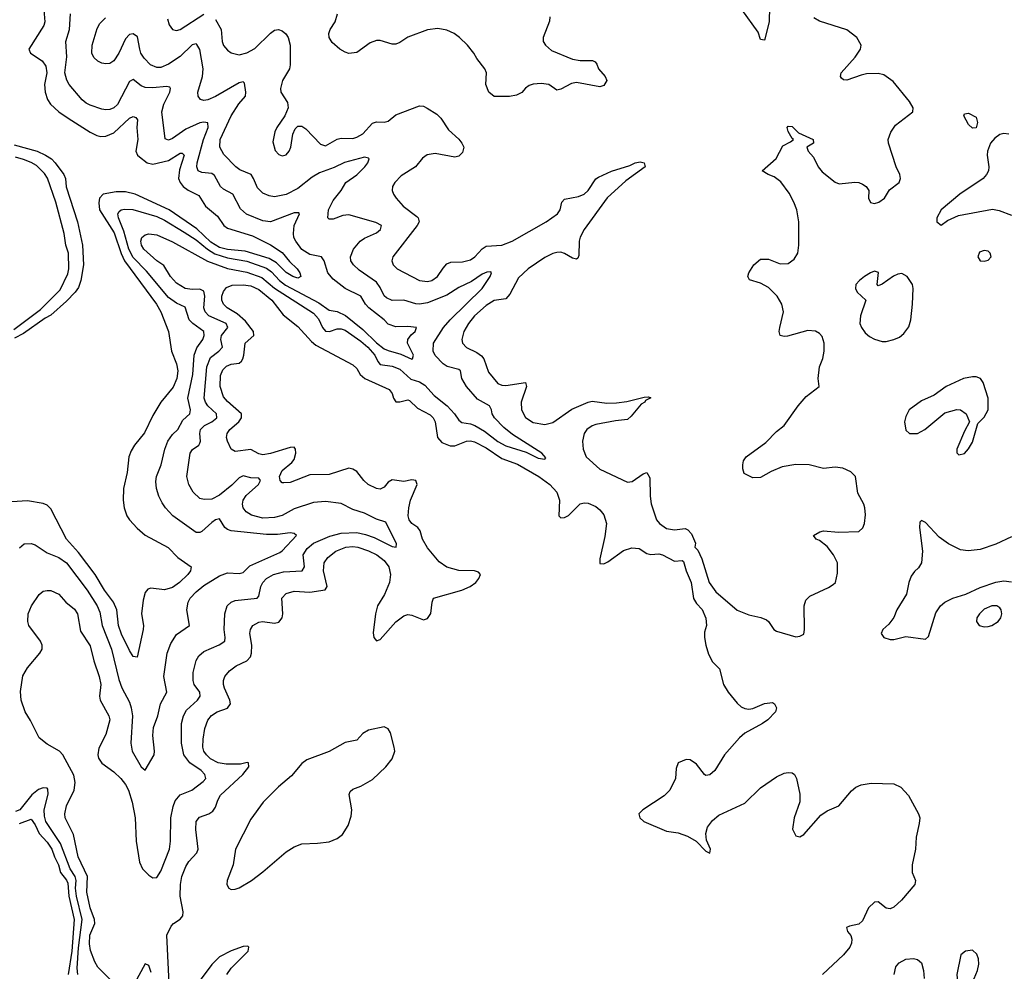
# Model space of a CAD drawing. Header units: inches. Extents: x 1603819 to 1745079, y 385938 to 533966.
# Tile 505 of 561: x 1644631 to 1649653, y 480686 to 485540. Entities that reach past the tile are written whole.
import ezdxf

# ---------------------------------------------------------------- set-up
doc = ezdxf.new("R2010")
doc.units = ezdxf.units.IN
doc.header["$MEASUREMENT"] = 0
doc.layers.add('B6448', color=7, linetype='Continuous')

msp = doc.modelspace()

# ---------------------------------------------------------------- linework, layer by layer
at = {"layer": 'B6448', "color": 5}
for points, elevation in [([(1648456.2, 485683.8), (1648454, 485530), (1648430, 485435.3), (1648410, 485439), (1648396.9, 485476.9), (1648230, 485709.7)], 380), ([(1644753.2, 485590), (1644758.2, 485530), (1644754, 485510), (1644677.1, 485390), (1644685.5, 485370), (1644744.9, 485330), (1644764.2, 485304.2), (1644769.4, 485270), (1644757.9, 485210), (1644759.8, 485170), (1644773.1, 485133.1), (1644788.5, 485110), (1644830, 485071), (1644878.1, 485038.1), (1644990, 484966.7), (1645023.7, 484950), (1645044.9, 484944.9), (1645070, 484947), (1645110, 484963.7), (1645190, 485037.8), (1645210, 485046.7), (1645222.2, 485042.2), (1645230.7, 485030), (1645228.5, 484990), (1645232.9, 484930), (1645223, 484870), (1645231.7, 484850), (1645240.9, 484840.9), (1645281.1, 484810), (1645310, 484802.7), (1645390, 484821.8), (1645450, 484860.4), (1645459.7, 484859.7), (1645470.1, 484850), (1645445.7, 484774.3), (1645440.7, 484730), (1645448.8, 484710), (1645465.2, 484690), (1645490, 484670.5), (1645544.4, 484644.4), (1645578.8, 484590), (1645638.9, 484538.9), (1645671.2, 484491.2), (1645690, 484477), (1645817.8, 484437.8), (1645910, 484391.9), (1645970, 484352.6), (1646006.4, 484306.4), (1646045.8, 484270), (1646059.3, 484250), (1646065.3, 484230), (1646050, 484222), (1646023.5, 484230), (1645990, 484251.4), (1645940.2, 484300.2), (1645902.5, 484322.5), (1645780.4, 484360.4), (1645690, 484368.7), (1645650, 484378.4), (1645606.2, 484406.2), (1645533.7, 484473.7), (1645393.5, 484570), (1645219.1, 484650), (1645170, 484661.8), (1645122.8, 484662.8), (1645056.9, 484650), (1645037, 484630), (1645033.8, 484606.2), (1645038.1, 484570), (1645112.8, 484452.8), (1645147.7, 484347.7), (1645165.2, 484310), (1645327.7, 484090), (1645350.7, 484050), (1645390.2, 483950), (1645404.2, 483850), (1645430, 483784.9), (1645437.1, 483750), (1645431.9, 483710), (1645413.8, 483666.2), (1645351.3, 483590), (1645310, 483521.1), (1645267.6, 483432.4), (1645215.5, 483370), (1645199.1, 483340.9), (1645187.7, 483310), (1645178.5, 483230), (1645160.6, 483150), (1645158.4, 483090), (1645163.5, 483050), (1645177.6, 483010), (1645190.2, 482990), (1645230, 482946.7), (1645271.4, 482911.4), (1645388.2, 482848.2), (1645438, 482798), (1645504.9, 482750), (1645501.3, 482730), (1645488.9, 482710), (1645445.8, 482670), (1645410, 482644.7), (1645370, 482632.8), (1645299, 482641), (1645284.6, 482635.4), (1645270, 482618), (1645259.7, 482580.3), (1645252.4, 482510), (1645261.5, 482450), (1645260.2, 482430), (1645230, 482289.2), (1645210, 482292.3), (1645190, 482323.6), (1645150, 482405.7), (1645134.2, 482450), (1645126.2, 482530), (1645109.4, 482570), (1645062.5, 482630), (1645015.7, 482710), (1644930, 482822.6), (1644868.7, 482890), (1644790, 483044.8), (1644770, 483064), (1644750, 483073), (1644670, 483086.6), (1644590, 483081.5)], 320), ([(1644630, 482846.6), (1644653.4, 482866.6), (1644690, 482868.2), (1644710, 482861.7), (1644770, 482821.2), (1644830, 482798), (1644870, 482769.8), (1644974.9, 482630), (1645026.4, 482550), (1645038.8, 482518.8), (1645052.1, 482450), (1645098.3, 482330), (1645135.7, 482175.7), (1645152.4, 482132.4), (1645190, 482059.8), (1645199.7, 482030), (1645205.5, 481990), (1645196.7, 481850), (1645203.9, 481810), (1645250, 481729.7), (1645270, 481712), (1645315.8, 481790), (1645318.9, 481810), (1645310.2, 481890), (1645312.6, 481930), (1645335.1, 481990), (1645348.4, 482051.6), (1645381.8, 482110), (1645365.8, 482190), (1645383, 482310), (1645401.9, 482358.1), (1645430, 482404.2), (1645497.4, 482450), (1645483.5, 482530), (1645490, 482569.5), (1645500.9, 482590), (1645530, 482622), (1645570, 482654.2), (1645650, 482703.4), (1645690, 482719.1), (1645750, 482715.8), (1645770, 482720.3), (1645804.8, 482755.2), (1645957.2, 482822.8), (1645970, 482830.8), (1646043.1, 482910), (1646030, 482920.3), (1646010, 482922.9), (1645944.8, 482915.2), (1645890, 482915.2), (1645710, 482933.5), (1645690, 482939.5), (1645677.6, 482950), (1645650, 482993.8), (1645630, 482989.4), (1645610, 482975.7), (1645558.9, 482930), (1645550, 482925), (1645530, 482925.2), (1645412.3, 483010), (1645373.8, 483050), (1645356.5, 483076.5), (1645340.2, 483110), (1645328.7, 483148.7), (1645325.5, 483185.5), (1645328.7, 483210), (1645352.2, 483270), (1645370.1, 483350), (1645386.6, 483390), (1645410, 483424.8), (1645437.5, 483450), (1645463.1, 483496.9), (1645498.4, 483530), (1645502.4, 483550), (1645488.3, 483610), (1645513.5, 483730), (1645521.4, 483830), (1645533.6, 483866.4), (1645564.3, 483910), (1645571.2, 483930), (1645570.1, 483950), (1645513.7, 483990), (1645495.8, 484010), (1645474.3, 484074.3), (1645430, 484094.6), (1645390, 484124.2), (1645277.7, 484257.7), (1645210, 484327.5), (1645187.7, 484370), (1645161, 484461), (1645134.4, 484530), (1645131, 484550), (1645138, 484562), (1645148.7, 484571.3), (1645165.5, 484574.5), (1645207.9, 484572.1), (1645330, 484536), (1645370, 484517.2), (1645470, 484457.3), (1645530, 484418.1), (1645589.1, 484369.1), (1645625.6, 484345.6), (1645690, 484325.8), (1645790, 484308.6), (1645890, 484272.6), (1645914.3, 484254.3), (1645955.3, 484210), (1645986.8, 484186.8), (1646156.7, 484096.7), (1646210, 484059.1), (1646250, 484052), (1646292.1, 484032.1), (1646380.6, 483960.6), (1646450, 483892.3), (1646490, 483862.3), (1646510, 483852.3), (1646574.7, 483834.7), (1646630, 483809.1), (1646634, 483810), (1646638.9, 483830), (1646608.4, 483890), (1646610.8, 483909.2), (1646627.2, 483932.8), (1646648.5, 483950), (1646654.8, 483970), (1646610, 483975), (1646550, 483973.7), (1646510, 483987.9), (1646490.2, 484010), (1646410.7, 484070.7), (1646394, 484090), (1646370, 484130.9), (1646291.1, 484170), (1646230, 484216.8), (1646203, 484250), (1646183.4, 484310), (1646170.1, 484330.1), (1646110, 484342.5), (1646070, 484368.7), (1646038.9, 484410), (1646029.6, 484430), (1646027, 484450), (1646031.3, 484490), (1646058.4, 484550), (1646054.8, 484554.8), (1646030, 484554.6), (1645910, 484510.1), (1645870, 484514.7), (1645787.7, 484547.7), (1645756.1, 484576.1), (1645718.2, 484650), (1645670, 484675.4), (1645655.4, 484690), (1645625.1, 484745.1), (1645610, 484755.6), (1645560.4, 484760.4), (1645540.7, 484770), (1645533.7, 484790), (1645535.1, 484810), (1645568.7, 484928.7), (1645592.3, 484990), (1645590, 485014), (1645570, 485018.2), (1645550, 485015), (1645478.4, 484981.6), (1645410, 484935), (1645390, 484926.2), (1645371.9, 484931.9), (1645355.3, 485070), (1645365.6, 485110), (1645395.8, 485170), (1645399.6, 485190), (1645396, 485196), (1645379, 485199), (1645310, 485193.5), (1645270, 485195.3), (1645250, 485203.5), (1645210, 485235), (1645190, 485224.7), (1645130, 485108.3), (1645110, 485090.2), (1645090, 485082), (1645070, 485079.8), (1645050, 485084.2), (1644990, 485105.1), (1644970, 485114.5), (1644950, 485131.2), (1644883.8, 485210), (1644871.2, 485231.2), (1644861.5, 485270), (1644870.6, 485350.6), (1644866.8, 485430), (1644884.5, 485490), (1644889.5, 485570)], 340), ([(1645107.1, 480630), (1645030, 480707.8), (1645014.7, 480734.7), (1644992.3, 480792.3), (1644986.7, 480826.7), (1644989, 480870), (1645013.1, 480930), (1645012.9, 480950), (1644990.1, 481010.1), (1644972.6, 481090), (1644975.8, 481170), (1644929.7, 481270), (1644904.3, 481384.3), (1644863.2, 481470), (1644860.2, 481490), (1644870.2, 481530), (1644908.6, 481610), (1644913.6, 481650), (1644907.1, 481687.1), (1644850.5, 481790), (1644833.4, 481810), (1644770, 481845.5), (1644730, 481878), (1644685.8, 481965.8), (1644658.3, 482010), (1644637.7, 482070), (1644634, 482114), (1644646.8, 482193.2), (1644670, 482235.1), (1644733.7, 482310), (1644744.9, 482330), (1644745.3, 482350), (1644736.5, 482370), (1644676.5, 482450), (1644671.7, 482470), (1644674, 482510), (1644690.2, 482550), (1644730, 482608), (1644750, 482625.1), (1644770, 482629.7), (1644790, 482628.2), (1644830, 482609.7), (1644866, 482570), (1644910, 482532.9), (1644926, 482510), (1644941.1, 482421.1), (1644990, 482346), (1645008.5, 482270), (1645036.1, 482190), (1645043.9, 482150), (1645037.3, 482090), (1645041.2, 482070), (1645086, 481990), (1645091.1, 481970), (1645070, 481894), (1645034.6, 481825.4), (1645029.7, 481790), (1645032.9, 481772.9), (1645048.9, 481748.9), (1645110, 481704.8), (1645146.4, 481670), (1645170, 481639.8), (1645185.8, 481610), (1645204, 481550), (1645219.8, 481470), (1645225, 481350), (1645242.4, 481242.4), (1645257.7, 481210), (1645290, 481177.4), (1645310, 481163.6), (1645330, 481165.1), (1645350, 481197), (1645394.5, 481310), (1645400.2, 481350), (1645401.1, 481470), (1645412.7, 481527.3), (1645423.9, 481556.1), (1645450, 481586.2), (1645509.5, 481610.5), (1645565.7, 481654.3), (1645579.3, 481670), (1645574.6, 481690), (1645556.8, 481710), (1645498.1, 481750), (1645468.3, 481790), (1645455.8, 481850), (1645456.4, 481950), (1645466.9, 481990), (1645481.8, 482018.2), (1645537.8, 482070), (1645551.8, 482090), (1645549.4, 482110), (1645521.2, 482150), (1645515.7, 482170), (1645515.1, 482210), (1645530, 482271.3), (1645544.8, 482295.2), (1645570, 482318), (1645648.7, 482351.3), (1645676.5, 482370), (1645678.9, 482390), (1645673.4, 482430), (1645677.1, 482510), (1645689.5, 482550.5), (1645710, 482568.7), (1645730, 482577.3), (1645841.1, 482590), (1645850, 482600.5), (1645861.2, 482650), (1645870.9, 482669.1), (1645890.2, 482690), (1645925.5, 482710), (1645976.1, 482723.9), (1646072.2, 482730), (1646083.6, 482750), (1646077.1, 482810), (1646096.2, 482843.8), (1646130, 482870.3), (1646213.4, 482906.6), (1646270, 482921.1), (1646350, 482924.1), (1646394.9, 482914.9), (1646438.8, 482898.8), (1646530, 482853.7), (1646550.3, 482849.7), (1646553.4, 482866.6), (1646497.4, 482977.4), (1646450, 482991.9), (1646390, 483023.4), (1646330, 483041.5), (1646270, 483072.8), (1646190, 483083.1), (1646130, 483078.1), (1646030, 483044.7), (1645970, 483011.3), (1645930, 483000.9), (1645870, 482998.5), (1645812.5, 483012.5), (1645786.2, 483030), (1645771, 483050), (1645767.9, 483070), (1645771.3, 483090), (1645785.7, 483114.3), (1645848.7, 483170), (1645858.9, 483190), (1645850, 483202.7), (1645810, 483203.1), (1645770, 483213.8), (1645750, 483203.9), (1645713.5, 483166.5), (1645650, 483115), (1645610, 483095.1), (1645572.4, 483092.4), (1645550, 483098.8), (1645515.5, 483130), (1645492.7, 483170), (1645483.8, 483210), (1645500.9, 483330), (1645511.9, 483348.1), (1645544.2, 483370), (1645550, 483380.5), (1645552.9, 483390), (1645549.1, 483430), (1645553.1, 483450), (1645573.1, 483470), (1645610.2, 483490), (1645635.7, 483510), (1645633.9, 483530), (1645590.6, 483570), (1645577.7, 483590), (1645572.4, 483610), (1645585.5, 483770), (1645603.2, 483816.8), (1645647.2, 483850), (1645665.8, 483870), (1645657.1, 483910), (1645660.3, 483930), (1645691.7, 483970), (1645683.5, 483990), (1645595.9, 484030), (1645576.8, 484050), (1645570.1, 484070), (1645575.2, 484130), (1645570, 484156), (1645550, 484166), (1645510, 484164.1), (1645474, 484170), (1645430, 484196.6), (1645400.4, 484230), (1645366.6, 484286.6), (1645330, 484310.1), (1645263.3, 484370), (1645252.2, 484390), (1645248.4, 484410), (1645253.8, 484430), (1645270, 484443.8), (1645290, 484448.2), (1645330, 484442.8), (1645410, 484408.1), (1645589.4, 484309.4), (1645690, 484271.8), (1645790, 484253.2), (1645866.2, 484226.2), (1645930.5, 484170.5), (1646130, 484043.6), (1646154.9, 484014.9), (1646175.8, 483970), (1646190, 483952.2), (1646210.1, 483949.9), (1646250, 483964.4), (1646270, 483964.2), (1646290, 483956.2), (1646370, 483900.6), (1646405.7, 483870), (1646441.7, 483830), (1646457.2, 483797.2), (1646470, 483781.5), (1646530, 483772.5), (1646570, 483758.2), (1646626.5, 483706.5), (1646670, 483692.7), (1646696.8, 483676.8), (1646744.3, 483624.3), (1646811, 483571), (1646848.9, 483530), (1646870, 483497.8), (1646885, 483485), (1646930, 483479.1), (1646951.3, 483471.3), (1647000.9, 483440.9), (1647070, 483388.3), (1647110, 483366.1), (1647214, 483334), (1647275.4, 483304.6), (1647310, 483298), (1647314, 483306), (1647294, 483330), (1647145, 483425), (1647099.9, 483459.9), (1647052.3, 483510), (1647040.1, 483530), (1647037.7, 483550), (1647026.9, 483570), (1646965.6, 483605.6), (1646910.1, 483670.1), (1646886, 483710), (1646878.6, 483750), (1646870, 483756.6), (1646810.9, 483770.9), (1646790, 483785.5), (1646750, 483827), (1646738.8, 483850), (1646740.8, 483890), (1646792.5, 483970), (1646826.6, 484010), (1646988.9, 484170), (1647030.2, 484230), (1647037.1, 484250), (1647034.1, 484254.1), (1647013.3, 484253.3), (1646990, 484243.2), (1646934.6, 484205.4), (1646870, 484174.1), (1646810, 484135.5), (1646710, 484095.9), (1646670, 484089.6), (1646651.5, 484091.5), (1646590, 484109), (1646530, 484108.4), (1646502, 484122), (1646490, 484132.7), (1646470, 484174.4), (1646450, 484200.9), (1646362.8, 484262.8), (1646332.7, 484290), (1646320.2, 484310), (1646318, 484330), (1646332.9, 484370), (1646367.2, 484410), (1646390, 484426.5), (1646450, 484452.7), (1646471.2, 484470), (1646476.9, 484490), (1646446.7, 484506.7), (1646310, 484545.2), (1646278.1, 484541.9), (1646230, 484522.3), (1646210, 484522.4), (1646203.1, 484530), (1646206, 484570), (1646230, 484618.7), (1646270.1, 484669.9), (1646293.8, 484710), (1646350, 484748.4), (1646390.9, 484790), (1646406.4, 484810), (1646412.4, 484830), (1646410, 484834.9), (1646390, 484838.9), (1646287.9, 484812.1), (1646234.1, 484785.9), (1646160.5, 484759.5), (1646122.1, 484737.9), (1646050, 484680.1), (1645990, 484649), (1645930, 484637.3), (1645902.4, 484642.4), (1645870, 484655.2), (1645842.8, 484682.8), (1645823.9, 484730), (1645810.5, 484750.5), (1645753.9, 484773.9), (1645732.7, 484790), (1645672.5, 484852.5), (1645650.9, 484890.9), (1645653.5, 484930), (1645709.6, 485050), (1645748.3, 485111.7), (1645782.3, 485150), (1645784.2, 485170), (1645777.1, 485217.1), (1645770, 485223.1), (1645750, 485218.6), (1645630, 485148.9), (1645590, 485131.1), (1645570, 485128.4), (1645552.7, 485132.7), (1645540.9, 485150), (1645539.1, 485170), (1645563.7, 485250), (1645567.3, 485290), (1645548.9, 485388.9), (1645534.6, 485414.6), (1645530, 485418), (1645510, 485411.6), (1645450, 485351.9), (1645390, 485313.1), (1645350, 485296.6), (1645330, 485296.3), (1645298.6, 485310), (1645264.7, 485344.7), (1645249, 485370), (1645242.7, 485390), (1645232.2, 485452.2), (1645210, 485469), (1645190, 485464.4), (1645170, 485443.1), (1645136.5, 485370), (1645110, 485330.3), (1645090, 485317), (1645070, 485315.8), (1645050, 485318.4), (1645030, 485328.2), (1645008, 485348), (1644998, 485370), (1644999.7, 485410), (1645025.3, 485494.7), (1645039.8, 485520.2), (1645068.1, 485550)], 360), ([(1645384.4, 485544.4), (1645393.5, 485513.5), (1645410.2, 485490.2), (1645430, 485486), (1645450, 485491), (1645570, 485568.1)], 380), ([(1645630, 485541.3), (1645658.1, 485490), (1645663.5, 485430), (1645670, 485408.5), (1645690, 485384.9), (1645710, 485371.5), (1645750, 485361.3), (1645790, 485371.1), (1645830, 485393.5), (1645910, 485472.1), (1645930, 485486.4), (1645950, 485491.1), (1645970, 485483.6), (1645988.6, 485468.6), (1646000.2, 485450), (1646010.2, 485410.2), (1646010.3, 485310), (1646007.2, 485290), (1645970.3, 485230), (1645960.3, 485190), (1645962.4, 485170), (1645997.2, 485117.2), (1645999.6, 485090), (1645982.7, 485050), (1645941.6, 484990), (1645932, 484968), (1645922.3, 484917.7), (1645934, 484874), (1645952.9, 484852.9), (1645970, 484845.3), (1645990, 484850.4), (1646004.4, 484870), (1646012.9, 484890), (1646023.6, 484956.4), (1646036.4, 484983.6), (1646050, 484996.8), (1646070, 484997.4), (1646090, 484983.5), (1646165.7, 484905.7), (1646190, 484897.7), (1646250, 484930.8), (1646270, 484935.6), (1646330, 484935), (1646350, 484940.4), (1646381, 484959), (1646430, 485012.4), (1646450, 485019.8), (1646490, 485018.2), (1646510, 485023.6), (1646550, 485055), (1646670, 485100.7), (1646690, 485099.1), (1646709.4, 485089.4), (1646758, 485058), (1646778.6, 485038.6), (1646818.3, 484978.3), (1646870.8, 484930.8), (1646886.5, 484910), (1646896.1, 484890), (1646890, 484862.4), (1646870, 484843.5), (1646850, 484839.3), (1646750, 484858), (1646709.5, 484850.5), (1646685.8, 484834.2), (1646648.7, 484790), (1646576.7, 484743.3), (1646543.7, 484710), (1646532, 484690), (1646530.3, 484670), (1646537, 484650), (1646551.5, 484630), (1646587.3, 484590), (1646656.5, 484536.5), (1646662.7, 484530), (1646667.6, 484510), (1646657.5, 484490), (1646533.1, 484330), (1646529.1, 484310), (1646535.6, 484290), (1646555.3, 484270), (1646670, 484210.2), (1646710, 484204.8), (1646732.8, 484210), (1646761.2, 484230), (1646790, 484273.8), (1646810, 484295.6), (1646830, 484304), (1646890, 484304.6), (1646930, 484315.3), (1646951.4, 484330), (1646990, 484371.8), (1647010, 484385.1), (1647090, 484389.6), (1647143.1, 484410), (1647316.1, 484510), (1647373.1, 484550), (1647386.6, 484570), (1647395.8, 484610), (1647410, 484624.2), (1647481.7, 484638.3), (1647510, 484650.2), (1647531, 484670), (1647570, 484728.5), (1647583.4, 484736.6), (1647650, 484767.1), (1647743.5, 484796.5), (1647770.5, 484810.5), (1647795.5, 484815.5), (1647816, 484810), (1647821, 484790), (1647721.8, 484718.2), (1647627.9, 484632.1), (1647509, 484471), (1647488.9, 484431.1), (1647483.6, 484410), (1647482.2, 484337.8), (1647476.8, 484323.2), (1647470, 484318.3), (1647450, 484323.7), (1647410, 484347.8), (1647390, 484354.2), (1647370, 484353.4), (1647350, 484348.1), (1647310, 484327.7), (1647224.8, 484270), (1647175.5, 484224.5), (1647130, 484140.9), (1647110, 484117.3), (1647050, 484107.4), (1647010, 484082.2), (1646950.1, 484029.9), (1646919.8, 483990), (1646896.8, 483950), (1646885.9, 483910), (1646889.3, 483890), (1646909.2, 483869.2), (1646962.8, 483842.8), (1646985.5, 483825.5), (1646997.3, 483810), (1647022, 483742), (1647070, 483685.4), (1647090, 483676.6), (1647110, 483675.1), (1647210.4, 483690), (1647216, 483670), (1647188.3, 483590), (1647189.4, 483550), (1647210.6, 483510.6), (1647250, 483485.9), (1647310, 483475.4), (1647350, 483485), (1647446.8, 483553.2), (1647530.2, 483590.2), (1647550, 483594.2), (1647625.1, 483585.1), (1647674.2, 483585.8), (1647727.1, 483592.9), (1647815.5, 483615.5), (1647837.3, 483617.3), (1647850, 483612), (1647822.5, 483597.5), (1647818.8, 483590), (1647801.2, 483578.8), (1647750, 483517.6), (1647730, 483500.4), (1647670, 483494), (1647570, 483474.9), (1647550, 483468.9), (1647523.6, 483450), (1647509.2, 483430), (1647501.3, 483390), (1647504, 483350), (1647520.2, 483310), (1647590, 483247.3), (1647730, 483182), (1647754.8, 483185.2), (1647810, 483224.4), (1647830.3, 483230.3), (1647844.4, 483204.4), (1647845.8, 483110), (1647851.1, 483071.1), (1647879.6, 482990), (1647893.4, 482970), (1647930, 482945.8), (1647970, 482938.9), (1648024.5, 482944.5), (1648038, 482938), (1648057.5, 482917.5), (1648078, 482870), (1648074, 482850), (1648090, 482834), (1648110.4, 482790.4), (1648147.7, 482670), (1648181.3, 482621.3), (1648289.4, 482529.4), (1648350, 482505.4), (1648411.4, 482491.4), (1648439, 482479), (1648450.2, 482470.2), (1648477.6, 482430), (1648490, 482420.9), (1648590, 482393), (1648610, 482396.3), (1648630, 482406.8), (1648634, 482430), (1648631.2, 482550), (1648640.4, 482579.6), (1648660.4, 482599.6), (1648756.6, 482643.4), (1648780.7, 482659.3), (1648791.2, 482670), (1648802.7, 482717.3), (1648802, 482770), (1648781.8, 482810), (1648750, 482853), (1648710, 482883.6), (1648694, 482890), (1648679, 482910), (1648711.6, 482928.4), (1648730, 482933.1), (1648806.7, 482926.7), (1648910, 482930.3), (1648931.7, 482948.3), (1648940.4, 482970), (1648944.7, 483015.3), (1648941.6, 483050), (1648935.5, 483070), (1648905.1, 483125.1), (1648893.3, 483210), (1648870, 483234.4), (1648830, 483253.7), (1648790, 483258), (1648730, 483251.1), (1648658, 483270), (1648590, 483272.1), (1648519.5, 483260.5), (1648463.7, 483236.3), (1648410, 483205.1), (1648370, 483204), (1648326, 483226), (1648319, 483250), (1648319, 483270), (1648322, 483290), (1648335.3, 483310), (1648436.1, 483383.9), (1648490, 483440.7), (1648529.5, 483470.5), (1648600.9, 483570), (1648641.6, 483618.4), (1648708, 483670), (1648704, 483710), (1648709.5, 483769.5), (1648727.3, 483812.7), (1648734.7, 483850), (1648734, 483890), (1648723.8, 483923.8), (1648710, 483940.5), (1648690, 483952.3), (1648650, 483955.6), (1648546.7, 483926.7), (1648530, 483924.7), (1648509.7, 483929.7), (1648505.1, 483950), (1648507.3, 483970), (1648526.6, 484050), (1648517.6, 484090), (1648494, 484130), (1648450, 484174), (1648410, 484196.9), (1648353.6, 484213.6), (1648345.2, 484230), (1648349.3, 484250), (1648376, 484290), (1648410, 484319.1), (1648450, 484319.5), (1648510, 484295.2), (1648550, 484296.5), (1648581.5, 484318.5), (1648599.3, 484350), (1648604.8, 484390), (1648604.2, 484510), (1648594, 484570), (1648579.4, 484610), (1648554.9, 484654.9), (1648512.8, 484712.8), (1648478.5, 484738.5), (1648449, 484750), (1648417.2, 484770), (1648488.3, 484831.7), (1648522.4, 484897.6), (1648562.7, 484917.3), (1648578, 484930), (1648570, 484934), (1648549.6, 484970), (1648546, 484990), (1648550, 484998), (1648570, 484994.8), (1648603.8, 484963.8), (1648677.3, 484930), (1648678.8, 484910), (1648646, 484890), (1648653, 484870), (1648679.4, 484839.4), (1648703.9, 484790), (1648724.2, 484764.2), (1648790, 484711.7), (1648810, 484704), (1648890, 484711.6), (1648910, 484710.3), (1648930, 484701.3), (1648947.7, 484690), (1648962, 484670), (1648960.5, 484630), (1648970, 484608), (1648990, 484603.7), (1649012.3, 484610), (1649040.9, 484630), (1649066.7, 484673.3), (1649116.4, 484710), (1649122.7, 484730), (1649119.8, 484750), (1649101, 484790), (1649062.6, 484910), (1649060.5, 484930), (1649074.1, 484965.9), (1649098, 485002), (1649186, 485070), (1649187.6, 485090), (1649170, 485122.9), (1649085.2, 485225.2), (1649038.7, 485258.7), (1649010, 485266.2), (1648950, 485263.5), (1648922, 485258), (1648850, 485232.3), (1648832.9, 485232.9), (1648822.5, 485242.5), (1648817.2, 485250), (1648820.9, 485270), (1648891.8, 485350), (1648919.5, 485390), (1648922.9, 485410), (1648900.7, 485450), (1648848.9, 485488.9), (1648710, 485532.1), (1648680.5, 485550)], 380), ([(1647334.9, 485554.9), (1647332.3, 485532.3), (1647301.1, 485450), (1647301.3, 485430), (1647312.2, 485410), (1647343.5, 485383.5), (1647450, 485339.7), (1647490, 485332.4), (1647551.8, 485331.8), (1647565.2, 485325.2), (1647574.2, 485314.2), (1647583, 485290), (1647617.1, 485250), (1647625.5, 485230), (1647610, 485204.5), (1647590, 485198.7), (1647470, 485219.2), (1647445.4, 485214.6), (1647390, 485186.3), (1647370, 485180.7), (1647329, 485210), (1647290, 485215.3), (1647250, 485211.7), (1647230, 485205.4), (1647210, 485191.1), (1647191.1, 485168.9), (1647164.8, 485155.2), (1647128.8, 485148.8), (1647050, 485148.4), (1647023.6, 485170), (1647008, 485210), (1647011.5, 485270), (1647003, 485290), (1646962.3, 485342.3), (1646947.1, 485370), (1646915.4, 485410), (1646874.1, 485450), (1646846, 485470), (1646810, 485486.2), (1646763.9, 485496.1), (1646710.6, 485489.4), (1646610, 485452), (1646570, 485423.7), (1646550, 485415.6), (1646530, 485416.1), (1646470, 485435), (1646450, 485434.4), (1646418.2, 485421.8), (1646350, 485373.3), (1646310, 485368.8), (1646290, 485374.5), (1646262.9, 485390), (1646224.7, 485424.7), (1646209, 485450), (1646207.4, 485470), (1646214.3, 485490), (1646239.2, 485530), (1646251.4, 485570)], 380), ([(1649676.5, 484956.5), (1649650, 484959.7), (1649630, 484954.1), (1649603.7, 484936.3), (1649582.9, 484910), (1649567.6, 484870), (1649566.2, 484850), (1649574.7, 484790), (1649572, 484770), (1649562.6, 484750), (1649545.6, 484730), (1649426.3, 484650), (1649331.5, 484570), (1649308.5, 484530), (1649308.5, 484508.5), (1649330, 484492.7), (1649363.5, 484516.5), (1649418.9, 484541.1), (1649593.4, 484573.4), (1649627.2, 484567.2), (1649690, 484543.5)], 360), ([(1644601.8, 484901.8), (1644720.2, 484870), (1644762.2, 484850), (1644792.2, 484830), (1644812.2, 484810), (1644856.5, 484750), (1644864, 484730), (1644868.4, 484688.4), (1644925.2, 484510), (1644951.6, 484390), (1644956.8, 484290), (1644942.9, 484210), (1644930, 484173.6), (1644913.5, 484150), (1644870, 484105), (1644790, 484032.6), (1644761.2, 484018.8), (1644650, 483940.4), (1644604, 483916)], 280), ([(1644600.5, 483959.5), (1644737.6, 484062.4), (1644837.4, 484162.6), (1644875.6, 484244.4), (1644881.1, 484270), (1644878.9, 484350), (1644866, 484390), (1644857.4, 484450), (1644815.3, 484610), (1644771.8, 484731.8), (1644756.4, 484756.4), (1644716.5, 484796.5), (1644690, 484812.3), (1644650, 484827.2), (1644610, 484839.8)], 280), ([(1645395.6, 480590), (1645381.8, 480870), (1645403.4, 480916.6), (1645415.6, 480930), (1645450, 480952.9), (1645463.5, 480970), (1645464.8, 480990), (1645449.1, 481070), (1645450.1, 481130), (1645458.3, 481170), (1645478.5, 481221.5), (1645494.1, 481245.9), (1645533.9, 481290), (1645540.4, 481310), (1645529.4, 481410.6), (1645531.3, 481450), (1645547.7, 481472.3), (1645594.6, 481490), (1645616.4, 481503.6), (1645630, 481523.9), (1645641.1, 481558.9), (1645655.4, 481584.6), (1645768.9, 481690), (1645799.8, 481730), (1645797.3, 481750), (1645791.6, 481751.6), (1645756.3, 481743.7), (1645683.7, 481743.7), (1645642.6, 481750), (1645604.2, 481770), (1645583, 481790), (1645570.7, 481810), (1645565.2, 481830), (1645565.8, 481870), (1645574.4, 481925.6), (1645590, 481966.9), (1645609.2, 481990.8), (1645638, 482010), (1645690.9, 482029.1), (1645705.1, 482050), (1645701.8, 482070), (1645675, 482130), (1645669.4, 482150), (1645670.2, 482170), (1645676.9, 482190), (1645700.4, 482219.6), (1645735, 482245), (1645789.6, 482270.4), (1645807.8, 482290), (1645813.8, 482310), (1645814.1, 482350), (1645804, 482410), (1645807.7, 482430), (1645819.6, 482450), (1645850, 482467.3), (1645869.5, 482470.5), (1645930, 482462), (1645953, 482467), (1645969.4, 482490), (1645973.3, 482510), (1645967.7, 482590), (1645990, 482614.4), (1646030, 482626), (1646110, 482620.2), (1646188.5, 482631.5), (1646198.2, 482650), (1646180.9, 482730), (1646183.9, 482770), (1646202.3, 482797.7), (1646243.2, 482830), (1646293.4, 482850), (1646330, 482853.5), (1646354.7, 482850), (1646410, 482831.3), (1646452.2, 482810), (1646490, 482781.3), (1646513.1, 482750), (1646522.3, 482710), (1646516.9, 482670), (1646492.1, 482607.9), (1646456.5, 482550), (1646445.4, 482510), (1646433.7, 482413.7), (1646437.6, 482390), (1646450, 482372.3), (1646470, 482378.7), (1646550, 482469.8), (1646590, 482499.3), (1646610, 482506.4), (1646630, 482503.9), (1646690, 482479.1), (1646710, 482486.6), (1646728.3, 482511.7), (1646734.9, 482570), (1646742, 482590), (1646885.5, 482630), (1646928.2, 482650), (1646956.5, 482670), (1646973.1, 482690), (1646980.5, 482710), (1646970, 482722), (1646950, 482728.5), (1646870, 482730.1), (1646810, 482748.1), (1646770, 482774.5), (1646710, 482847.1), (1646685.8, 482890), (1646673.9, 482933.9), (1646661.8, 482950), (1646630, 482971.3), (1646618, 482990), (1646612.8, 483010), (1646614.7, 483050), (1646624.8, 483090), (1646658.5, 483170), (1646650.8, 483190.8), (1646630, 483192.9), (1646590, 483184.2), (1646530, 483193.4), (1646510, 483181.1), (1646490, 483155.3), (1646470, 483145.5), (1646450, 483149.2), (1646408.9, 483170), (1646385.8, 483190), (1646350, 483235.2), (1646330, 483248.1), (1646310, 483252.3), (1646210, 483220.2), (1646110, 483218.9), (1646010, 483179.4), (1645977.4, 483177.4), (1645970, 483178.8), (1645959.3, 483190), (1645955.5, 483210), (1645970, 483241.4), (1646018.6, 483281.4), (1646030, 483297.2), (1646038.8, 483330), (1646037.6, 483350), (1646030, 483359.4), (1646010, 483359), (1645910, 483327.7), (1645870, 483321.4), (1645850, 483325.9), (1645810, 483347.5), (1645730, 483337.2), (1645709.4, 483349.4), (1645690, 483390.7), (1645685.9, 483410), (1645688.7, 483430), (1645702.5, 483450), (1645749, 483490), (1645762.7, 483510), (1645761.6, 483530), (1645690, 483593), (1645670, 483616.9), (1645653.5, 483670), (1645654.6, 483725.4), (1645666.3, 483753.7), (1645686.1, 483773.9), (1645710, 483783.2), (1645750, 483788.9), (1645761.4, 483798.6), (1645769.5, 483810), (1645774.6, 483830), (1645780.7, 483890), (1645824.9, 483930), (1645822.7, 483950), (1645782.8, 484002.8), (1645739.8, 484039.8), (1645689.3, 484070), (1645669.5, 484090), (1645662.1, 484110), (1645662.5, 484130), (1645670, 484154), (1645686.1, 484173.9), (1645714.3, 484185.7), (1645770, 484188.5), (1645810, 484183), (1645850, 484164.5), (1645915.9, 484110), (1645974.9, 484034.9), (1646050, 483976.2), (1646118.3, 483898.3), (1646141, 483881), (1646330, 483780.5), (1646350, 483760.7), (1646367.4, 483730), (1646390.9, 483710.9), (1646514.7, 483654.7), (1646530, 483634.3), (1646537.7, 483610), (1646550, 483591.9), (1646570, 483591.8), (1646610, 483601), (1646618.1, 483598.1), (1646659.2, 483559.2), (1646725.1, 483525.1), (1646739.3, 483510), (1646749, 483490), (1646761.8, 483410), (1646784.3, 483384.3), (1646827.1, 483367.1), (1646850, 483366.5), (1646910, 483390.4), (1646930, 483392), (1646950, 483387.2), (1647010, 483356.2), (1647090, 483301.9), (1647170, 483272.9), (1647278.8, 483210), (1647335, 483170), (1647371.2, 483130), (1647384.1, 483090), (1647380.4, 483010), (1647390, 482999.7), (1647410, 483000.7), (1647430, 483010.8), (1647490, 483071.4), (1647510, 483075.9), (1647530, 483074.2), (1647570, 483057.4), (1647590, 483040.6), (1647610, 483014.4), (1647623.2, 482970), (1647616, 482904), (1647589.8, 482789.8), (1647590, 482767), (1647610, 482765.1), (1647630, 482774.5), (1647710, 482832.6), (1647753, 482847), (1647790, 482842.8), (1647830, 482818.3), (1647850, 482813), (1647890, 482815.8), (1647909, 482810), (1647970, 482778.4), (1648010, 482781.2), (1648016.2, 482776.2), (1648029.5, 482730), (1648056, 482670), (1648067.6, 482587.6), (1648082.5, 482562.5), (1648111.9, 482531.9), (1648130, 482488), (1648133.6, 482450), (1648123.9, 482416.1), (1648122.9, 482390), (1648129.6, 482350), (1648144.2, 482304.2), (1648164.6, 482264.6), (1648199.3, 482230), (1648220.7, 482150), (1648244.2, 482110), (1648290, 482053.6), (1648310, 482036.2), (1648330, 482027), (1648350, 482023.7), (1648370, 482027), (1648430, 482051.8), (1648470, 482058), (1648481.2, 482050), (1648491.6, 482030), (1648485.1, 482010), (1648447.3, 481970), (1648419.5, 481950), (1648330, 481901.1), (1648302.6, 481877.4), (1648225.6, 481790), (1648176.9, 481710), (1648150, 481688.5), (1648130, 481686), (1648122.8, 481690), (1648083.4, 481743.4), (1648050, 481766), (1648030, 481766.8), (1647989.6, 481750.4), (1647979.3, 481720.7), (1647976, 481670), (1647946.6, 481610), (1647918, 481582), (1647809, 481510), (1647789, 481490), (1647794, 481470), (1647814, 481450), (1647930, 481402), (1647990, 481393.6), (1648036.4, 481376.4), (1648081.2, 481350), (1648130, 481299), (1648150, 481289), (1648154, 481310), (1648134.6, 481354.6), (1648130.2, 481390), (1648138.2, 481421.8), (1648163.6, 481456.4), (1648196.3, 481483.7), (1648330, 481543.5), (1648410, 481622.8), (1648490, 481678.7), (1648530, 481697.3), (1648550, 481701.3), (1648570, 481698.7), (1648582, 481690), (1648592.6, 481670), (1648609.7, 481590), (1648609.7, 481550.3), (1648580.5, 481470), (1648572, 481412), (1648590, 481377.2), (1648610, 481372.7), (1648630, 481383.7), (1648717.2, 481482.8), (1648750, 481505.6), (1648808.9, 481531.1), (1648873, 481607), (1648894.9, 481625.1), (1648922.6, 481637.4), (1648973.5, 481646.5), (1649090, 481642.6), (1649125.8, 481625.8), (1649163.9, 481583.9), (1649215.8, 481490), (1649221.4, 481470), (1649219.3, 481440.7), (1649203.6, 481370), (1649199.5, 481310), (1649182.9, 481230), (1649182.7, 481190), (1649199.3, 481150), (1649197, 481130), (1649128.3, 481050), (1649090, 481013.7), (1649070, 481006), (1649050, 481008.5), (1649010, 481040.7), (1648990, 481039.1), (1648959.5, 481010), (1648930, 480944.4), (1648910, 480927), (1648862.5, 480917.5), (1648848.7, 480910), (1648853.2, 480890), (1648869.7, 480869.7), (1648875.1, 480850), (1648873.3, 480830), (1648865.3, 480810), (1648832.9, 480770), (1648725.8, 480670)], 380), ([(1649690, 482903.2), (1649610, 482865.7), (1649530, 482838.5), (1649468, 482832), (1649430, 482836.8), (1649367.7, 482867.7), (1649320.4, 482900.4), (1649250, 482975.5), (1649230, 482986), (1649222, 482978), (1649220.5, 482950), (1649234.8, 482830), (1649229.7, 482770), (1649215.6, 482744.4), (1649194.3, 482725.7), (1649177.7, 482702.3), (1649165.1, 482670), (1649153.3, 482610), (1649103.8, 482530), (1649088.9, 482491.1), (1649063.5, 482456.5), (1649033.2, 482430), (1649025.2, 482410), (1649038, 482390), (1649070, 482379.3), (1649090, 482378.4), (1649150, 482394.7), (1649250, 482380.9), (1649265.8, 482394.2), (1649304.2, 482515.8), (1649327.1, 482550), (1649350.1, 482569.9), (1649389.6, 482590.4), (1649456.1, 482610), (1649530, 482643.4), (1649610, 482670.7), (1649650, 482677.7), (1649690, 482673.4)], 360), ([(1644926.7, 480670), (1644923.1, 480703.1), (1644930, 480807), (1644948.5, 480950), (1644919.8, 481070), (1644915.9, 481110), (1644918, 481150), (1644912.8, 481170), (1644887.5, 481210), (1644838.6, 481338.6), (1644764.1, 481450), (1644757.1, 481477.1), (1644755.3, 481510), (1644775.2, 481590), (1644774.9, 481614.9), (1644770, 481620.2), (1644750, 481622.1), (1644726.2, 481613.8), (1644693.1, 481586.9), (1644631.6, 481510), (1644610, 481501.1)], 340), ([(1644630, 481439.6), (1644690, 481463.3), (1644710, 481433.9), (1644729.2, 481389.2), (1644770, 481345.3), (1644793.8, 481310), (1644807.6, 481270), (1644829.4, 481230), (1644839.2, 481190), (1644870, 481150.9), (1644875.4, 481135.4), (1644881.6, 481070), (1644908.8, 480950), (1644897, 480790), (1644877.2, 480670)], 320), ([(1645687.9, 480670), (1645710, 480702.2), (1645795.9, 480790), (1645799.5, 480810), (1645794.5, 480814.5), (1645770, 480812.7), (1645710, 480791), (1645650, 480760.7), (1645610, 480720.8), (1645510, 480587.7)], 380), ([(1645300.8, 480680.8), (1645290, 480716.4), (1645270, 480724.4), (1645216.5, 480623.5)], 360), ([(1649090.3, 480669.7), (1649098.9, 480710), (1649103.9, 480716.1), (1649117, 480730), (1649150, 480747.6), (1649190, 480752.4), (1649210, 480746.9), (1649230, 480729.3), (1649240.3, 480690), (1649243.5, 480650)], 380)]:
    msp.add_lwpolyline(points, dxfattribs=dict(at, elevation=elevation))
for points, elevation in [([(1649490, 484987.7), (1649470, 485005.7), (1649446, 485050), (1649450, 485061), (1649470, 485063), (1649510, 485044), (1649516.2, 485016.2), (1649510, 484988.6)], 360), ([(1649550, 484363.7), (1649526.2, 484353.8), (1649517.3, 484330), (1649530, 484311), (1649550, 484308.5), (1649570, 484314), (1649586, 484330), (1649580.9, 484350), (1649570, 484359.5)], 380), ([(1648990, 484256.9), (1648970, 484249.6), (1648940.5, 484230), (1648913.4, 484210), (1648896.3, 484190), (1648893.4, 484170), (1648903, 484150), (1648946, 484110), (1648918.5, 484030), (1648915.5, 483990), (1648924, 483970), (1648943.7, 483943.7), (1648964.6, 483924.6), (1648990, 483910.2), (1649030, 483899.6), (1649050, 483899), (1649090, 483908.7), (1649118.2, 483921.8), (1649140.6, 483939.4), (1649165.9, 483974.1), (1649175.6, 484010), (1649184.5, 484090), (1649188.2, 484170), (1649184.7, 484190), (1649157.3, 484230), (1649130, 484245.3), (1649110, 484242.3), (1649087.7, 484232.3), (1649030, 484191.8), (1649010, 484182.7), (1649003.7, 484190), (1649011.2, 484251.2)], 380), ([(1649490, 483718.7), (1649444.9, 483710), (1649356, 483670), (1649294.2, 483625.8), (1649230, 483597), (1649166.7, 483550), (1649150, 483517.2), (1649143.6, 483490), (1649150, 483446.7), (1649170, 483430.3), (1649210, 483429), (1649247.3, 483450), (1649350, 483535.5), (1649410, 483552.7), (1649430, 483550.4), (1649459.1, 483530), (1649476, 483490), (1649450, 483442), (1649411, 483350), (1649411.3, 483331.3), (1649421, 483321), (1649450, 483327.3), (1649470, 483351), (1649490, 483386), (1649518.6, 483481.4), (1649550, 483513), (1649571.1, 483550), (1649571.1, 483610), (1649544.2, 483690), (1649530.8, 483710.8), (1649510, 483718)], 380), ([(1649590, 482551.1), (1649550, 482533), (1649526, 482510), (1649513.4, 482490), (1649510.8, 482470), (1649524.7, 482450), (1649550, 482443), (1649570, 482446), (1649590, 482450.6), (1649621.2, 482470), (1649635.6, 482490), (1649639.6, 482510), (1649636.2, 482530), (1649630, 482541.2), (1649615.3, 482550)], 380), ([(1646490, 481933.6), (1646410, 481915.8), (1646380.5, 481899.5), (1646350, 481866.2), (1646290, 481852.8), (1646210, 481808.5), (1646095.4, 481764.6), (1646070, 481746.6), (1646016.4, 481683.6), (1645950, 481627.1), (1645872.7, 481550), (1645810, 481462.3), (1645731.9, 481310), (1645719.3, 481230), (1645689.1, 481150), (1645687.4, 481130), (1645697.3, 481110), (1645710, 481104.2), (1645730, 481105.2), (1645750, 481111.8), (1645812.4, 481150), (1645870, 481193.4), (1645990, 481296.3), (1646030, 481320.6), (1646070, 481336.3), (1646150, 481339.3), (1646210, 481347.4), (1646250, 481363.7), (1646276.5, 481383.5), (1646306.9, 481430), (1646322, 481478), (1646325.3, 481510), (1646311.5, 481588.5), (1646317.1, 481602.9), (1646330, 481615.8), (1646370, 481630.4), (1646430, 481664.2), (1646498, 481730), (1646531.2, 481770), (1646543.5, 481810), (1646541.1, 481830), (1646522.6, 481902.6), (1646510, 481923.7)], 420), ([(1649490, 480793.7), (1649454.8, 480790), (1649430.4, 480770), (1649410.3, 480670), (1649414.9, 480634.9), (1649430, 480615.5), (1649450, 480610.4), (1649470, 480618.7), (1649490, 480634.4), (1649499.8, 480650), (1649516.5, 480690), (1649523.5, 480723.5), (1649521.5, 480750), (1649513.5, 480773.5)], 380)]:
    msp.add_lwpolyline(points, close=True, dxfattribs=dict(at, elevation=elevation))

doc.saveas('drawing.dxf')
